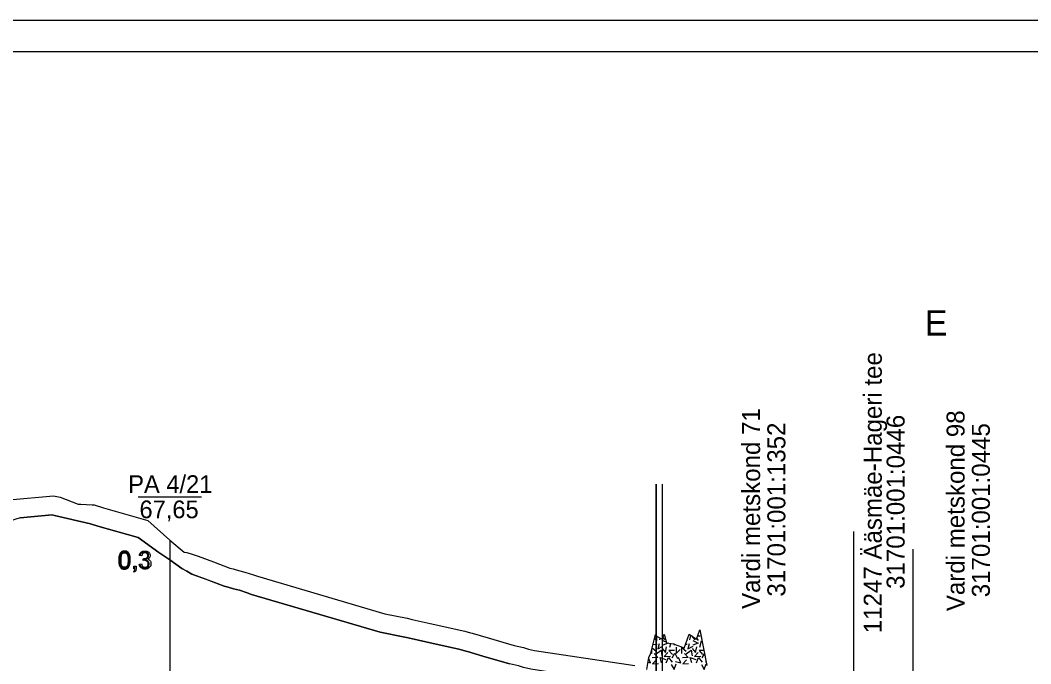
# Model space of a CAD drawing. Extents: x 532503 to 539665, y 6557663 to 6561526.
# Drawn here: x 538509.3 to 538829.3, y 6560476 to 6560679.7 of the extents above; entities that cross this region are included whole.
import ezdxf

# ---------------------------------------------------------------- set-up
doc = ezdxf.new("R2010")
doc.units = 0
for name, color, linetype in [('ABIJOONIS', 7, 'Continuous'), ('GEOLPUNKT', 7, 'Continuous'), ('illumineerimisjooned', 7, 'Continuous'), ('kataster', 7, 'Continuous'), ('Lõige', 7, 'Continuous'), ('maapind', 7, 'Continuous'), ('maapind varasem', 7, 'Continuous'), ('PIIR', 7, 'Continuous'), ('Plokid', 7, 'Continuous'), ('Proovid', 7, 'Continuous'), ('Täide', 7, 'Continuous'), ('VORMISTUS', 7, 'Continuous')]:
    doc.layers.add(name, color=color, linetype=linetype)

msp = doc.modelspace()

# ---------------------------------------------------------------- linework, layer by layer
at = {"layer": 'ABIJOONIS'}
msp.add_lwpolyline([(536964.69, 6560679.71), (539664.69, 6560679.71), (539664.69, 6559459.71), (536964.69, 6559459.71), (536964.69, 6560679.71)], dxfattribs=at)
at = {"layer": 'GEOLPUNKT'}
for p, q in [((538546.7, 6560528.87), (538566.7, 6560528.87)), ((538556.7, 6560514.87), (538556.7, 6560230.87))]:
    msp.add_line(p, q, dxfattribs=at)
at = {"layer": 'illumineerimisjooned'}
msp.add_line((538712.68, 6560472.88), (538712.68, 6560532.88), dxfattribs=at)
at = {"layer": 'kataster'}
for p, q in [((538710.74, 6560472.86), (538710.74, 6560532.86)), ((538773.23, 6560457.83), (538773.23, 6560517.83)), ((538792.06, 6560452.31), (538792.06, 6560512.31))]:
    msp.add_line(p, q, dxfattribs=at)
at = {"layer": 'maapind'}
msp.add_lwpolyline([(538707.7, 6560474.15), (538708.36, 6560477.98), (538708.96, 6560479.34), (538710.47, 6560485.31), (538710.75, 6560484.74), (538712.56, 6560483.8), (538713.2, 6560485.37), (538713.96, 6560482.66), (538716.18, 6560482.29), (538716.32, 6560482.28), (538716.37, 6560482.22), (538718.69, 6560481.4), (538719.54, 6560480.96), (538721.05, 6560485.37), (538722.71, 6560484.26), (538723.42, 6560483.73), (538724.47, 6560486.75), (538726.67, 6560475.46)], dxfattribs=at)
at = {"layer": 'maapind varasem'}
msp.add_lwpolyline([(538505.85, 6560527.88), (538519.81, 6560529.2), (538521.91, 6560528.74), (538527.69, 6560526.51), (538528.52, 6560526.49), (538532.09, 6560526.32), (538532.72, 6560526.27), (538535.67, 6560525.33), (538549.68, 6560521.32), (538556.7, 6560515.1), (538561.25, 6560511.36), (538562.04, 6560511.19), (538563.75, 6560510.7), (538565.68, 6560510.05), (538570.47, 6560508.26), (538575.71, 6560506.27), (538576.75, 6560506.01), (538578.39, 6560505.51), (538580.38, 6560505.01), (538583.12, 6560504.14), (538584.41, 6560503.68), (538624.74, 6560491.83), (538631.77, 6560490.39), (538633.36, 6560490.05), (538639.05, 6560488.79), (538650.09, 6560486.27), (538651.87, 6560485.76), (538652.36, 6560485.65), (538657.45, 6560484.2), (538665.7, 6560481.76), (538668.6, 6560481.11), (538670.2, 6560480.64), (538672.12, 6560480.2), (538703.93, 6560475.43)], dxfattribs=at)
at = {"layer": 'PIIR'}
msp.add_line((538710.68, 6560472.88), (538710.68, 6560532.88), dxfattribs=at)
at = {"layer": 'Plokid'}
msp.add_lwpolyline([(538509.31, 6560522.18), (538519.44, 6560523.14), (538520.18, 6560522.98), (538531.58, 6560520.34), (538533.93, 6560519.58), (538546.67, 6560515.94), (538553.16, 6560511.18), (538556.7, 6560508.87), (538560.45, 6560506.18), (538562.09, 6560505.33), (538563.66, 6560504.39), (538568.36, 6560502.64), (538573.91, 6560500.54), (538575.14, 6560500.23), (538576.79, 6560499.72), (538578.75, 6560499.24), (538581.19, 6560498.46), (538582.55, 6560497.97), (538623.28, 6560486), (538630.55, 6560484.51), (538632.1, 6560484.19), (538637.74, 6560482.94), (538648.6, 6560480.46), (538650.39, 6560479.95), (538650.87, 6560479.84), (538655.78, 6560478.44), (538664.19, 6560475.95)], dxfattribs=at)
at = {"layer": 'Proovid'}
for points in [[(538547.79, 6560510.12), (538547.1, 6560510.24)], [(538545.23, 6560506.07), (538545.23, 6560506.85), (538546.01, 6560506.85), (538546.01, 6560506.07)], [(538547.04, 6560507.56), (538547.72, 6560507.65)], [(538548.39, 6560508.73), (538548.47, 6560509.33)], [(538545.38, 6560504.96), (538545.18, 6560505.25)], [(538545.62, 6560506.07), (538545.23, 6560506.07)]]:
    msp.add_lwpolyline(points, dxfattribs=at)
for points in [[(538540.51, 6560508.83), (538540.51, 6560509.82), (538540.71, 6560510.43), (538540.92, 6560511.04), (538541.32, 6560511.36), (538541.72, 6560511.69), (538542.33, 6560511.69), (538542.78, 6560511.69), (538543.13, 6560511.51), (538543.47, 6560511.33), (538543.69, 6560510.99), (538543.91, 6560510.65), (538544.03, 6560510.15), (538544.16, 6560509.66), (538544.16, 6560508.83), (538544.16, 6560507.85), (538543.96, 6560507.24), (538543.75, 6560506.63), (538543.35, 6560506.31), (538542.95, 6560505.98), (538542.33, 6560505.98), (538541.52, 6560505.98), (538541.06, 6560506.55), (538540.51, 6560507.26), (538540.51, 6560508.83)], [(538541.22, 6560508.83), (538541.22, 6560507.45), (538541.54, 6560507), (538541.86, 6560506.54), (538542.33, 6560506.54), (538542.81, 6560506.54), (538543.13, 6560507), (538543.45, 6560507.45), (538543.45, 6560508.83), (538543.45, 6560510.21), (538543.13, 6560510.67), (538542.81, 6560511.12), (538542.33, 6560511.12), (538541.85, 6560511.12), (538541.57, 6560510.72), (538541.22, 6560510.21), (538541.22, 6560508.83)], [(538547.1, 6560510.24), (538547.23, 6560510.93), (538547.68, 6560511.31), (538548.12, 6560511.69), (538548.79, 6560511.69), (538549.25, 6560511.69), (538549.63, 6560511.5), (538550.02, 6560511.3), (538550.22, 6560510.96), (538550.43, 6560510.62), (538550.43, 6560510.24), (538550.43, 6560509.88), (538550.23, 6560509.58), (538550.04, 6560509.28), (538549.66, 6560509.11), (538550.15, 6560508.99), (538550.43, 6560508.63), (538550.7, 6560508.27), (538550.7, 6560507.73), (538550.7, 6560507), (538550.17, 6560506.49), (538549.63, 6560505.98), (538548.82, 6560505.98), (538548.08, 6560505.98), (538547.59, 6560506.42), (538547.1, 6560506.86), (538547.04, 6560507.56)], [(538548.47, 6560509.33), (538548.54, 6560509.32), (538548.58, 6560509.32), (538549.02, 6560509.32), (538549.37, 6560509.55), (538549.72, 6560509.78), (538549.72, 6560510.25), (538549.72, 6560510.63), (538549.46, 6560510.88), (538549.21, 6560511.13), (538548.8, 6560511.13), (538548.4, 6560511.13), (538548.14, 6560510.88), (538547.87, 6560510.62), (538547.79, 6560510.12)], [(538547.72, 6560507.65), (538547.84, 6560507.06), (538548.12, 6560506.8), (538548.41, 6560506.54), (538548.82, 6560506.54), (538549.31, 6560506.54), (538549.64, 6560506.88), (538549.97, 6560507.22), (538549.97, 6560507.71), (538549.97, 6560508.19), (538549.66, 6560508.49), (538549.35, 6560508.8), (538548.88, 6560508.8), (538548.68, 6560508.8), (538548.39, 6560508.73)], [(538545.18, 6560505.25), (538545.4, 6560505.35), (538545.5, 6560505.54), (538545.61, 6560505.72), (538545.62, 6560506.07)], [(538546.01, 6560506.07), (538546.01, 6560505.64), (538545.86, 6560505.37), (538545.71, 6560505.11), (538545.38, 6560504.96)]]:
    msp.add_open_spline(points, degree=3, dxfattribs=at)
at = {"layer": 'Täide'}
for p, q in [((538710.42, 6560485.12), (538710.56, 6560485.12)), ((538721.32, 6560483.52), (538721.63, 6560484.98)), ((538721.83, 6560484.85), (538722.84, 6560483.57)), ((538724.62, 6560484.68), (538723.75, 6560484.68)), ((538724.43, 6560486.63), (538724.51, 6560486.51)), ((538709.66, 6560482.1), (538710.92, 6560482.22)), ((538710, 6560483.41), (538709.98, 6560483.36)), ((538711.78, 6560483.52), (538711.91, 6560484.14)), ((538712.71, 6560483.34), (538713.92, 6560482.78)), ((538712.75, 6560484.26), (538713.29, 6560483.57)), ((538714.97, 6560481.26), (538715.26, 6560482.44)), ((538716.11, 6560482.3), (538716.4, 6560481.9)), ((538717.93, 6560481.67), (538717.91, 6560481.61)), ((538719.95, 6560482.17), (538720.47, 6560482.22)), ((538723.52, 6560484.02), (538723.97, 6560483.4)), ((538709.27, 6560479.29), (538709.27, 6560480.56)), ((538709.39, 6560481.03), (538710.61, 6560479.93)), ((538725.22, 6560477.87), (538725.96, 6560479.09)), ((538726.28, 6560476.75), (538726.43, 6560476.71))]:
    msp.add_line(p, q, dxfattribs=at)
for points in [[(538565.14, 6560503.84), (538563.66, 6560504.39), (538562.09, 6560505.33), (538560.45, 6560506.18), (538556.7, 6560508.87), (538553.16, 6560511.18), (538546.67, 6560515.94), (538533.93, 6560519.58), (538531.58, 6560520.34), (538520.18, 6560522.98), (538519.44, 6560523.14), (538509.31, 6560522.18)], [(538509.31, 6560522.18), (538502.42, 6560520.08), (538501.37, 6560521.32)], [(538570.82, 6560501.71), (538567.98, 6560502.78), (538565.14, 6560503.84)], [(538677.67, 6560473.24), (538671, 6560474.3), (538668.67, 6560474.83), (538667.09, 6560475.3), (538664.19, 6560475.95), (538655.78, 6560478.44), (538650.87, 6560479.84), (538650.39, 6560479.95), (538648.6, 6560480.46), (538637.74, 6560482.94), (538632.1, 6560484.19), (538630.55, 6560484.51), (538623.28, 6560486), (538582.55, 6560497.97), (538581.19, 6560498.46), (538578.75, 6560499.24), (538576.79, 6560499.72), (538575.14, 6560500.23), (538573.91, 6560500.54), (538570.82, 6560501.71)], [(538710.13, 6560483.96), (538710.82, 6560483.3), (538710.9, 6560484.67)], [(538711.56, 6560482.31), (538711.16, 6560480.69), (538712.77, 6560481.55)], [(538712.51, 6560480.83), (538713.6, 6560479.53), (538713.97, 6560481.37)], [(538714.31, 6560482.6), (538714.42, 6560482.55), (538712.71, 6560481.85)], [(538716.98, 6560481.2), (538716.98, 6560479.21), (538718.29, 6560480.56)], [(538720.35, 6560483.32), (538720.36, 6560483.3), (538720.37, 6560483.38)], [(538721.11, 6560482.31), (538720.71, 6560480.69), (538722.31, 6560481.55)], [(538722.06, 6560480.83), (538723.14, 6560479.53), (538723.51, 6560481.37)], [(538722.26, 6560483.34), (538723.97, 6560482.55), (538722.26, 6560481.85)], [(538724.51, 6560481.26), (538725, 6560483.21), (538725.22, 6560482.91)], [(538710.02, 6560479.21), (538711.18, 6560477.99), (538709.41, 6560477.9)], [(538710.64, 6560479.1), (538712.2, 6560480.26), (538712.48, 6560478.52)], [(538714.35, 6560479.61), (538713.19, 6560478.33), (538715.21, 6560478.39)], [(538713.84, 6560476.31), (538714.54, 6560477.99), (538715.67, 6560476.46)], [(538716.44, 6560480.2), (538714.68, 6560480.2), (538715.77, 6560478.89)], [(538715.67, 6560477.87), (538716.59, 6560479.36), (538717.43, 6560477.7)], [(538718.82, 6560479.29), (538718.82, 6560481.13), (538720.16, 6560479.93)], [(538719.57, 6560479.21), (538720.73, 6560477.99), (538718.95, 6560477.9)], [(538720.19, 6560479.1), (538721.75, 6560480.26), (538722.02, 6560478.52)], [(538723.9, 6560479.61), (538722.74, 6560478.33), (538724.76, 6560478.39)], [(538723.38, 6560476.31), (538724.08, 6560477.99), (538725.21, 6560476.46)], [(538725.75, 6560480.2), (538724.23, 6560480.2), (538725.32, 6560478.89)], [(538708.1, 6560476.49), (538708.9, 6560476.26), (538708.29, 6560477.59)], [(538710.72, 6560477.26), (538709.53, 6560476), (538711.36, 6560476.04)], [(538712.34, 6560476.25), (538711.91, 6560477.96), (538713.68, 6560477.38)], [(538715.44, 6560475.73), (538716.34, 6560474.21), (538716.97, 6560476)], [(538716.73, 6560476.75), (538718.44, 6560476.26), (538717.68, 6560477.94)], [(538720.27, 6560477.26), (538719.08, 6560476), (538720.91, 6560476.04)], [(538721.89, 6560476.25), (538721.46, 6560477.96), (538723.23, 6560477.38)], [(538724.98, 6560475.73), (538725.89, 6560474.21), (538726.52, 6560476)]]:
    msp.add_lwpolyline(points, dxfattribs=at)
at = {"layer": 'VORMISTUS'}
msp.add_lwpolyline([(537004.69, 6559469.71), (539654.69, 6559469.71), (539654.69, 6560669.71), (537004.69, 6560669.71)], close=True, dxfattribs=at)

# ---------------------------------------------------------------- texts
at = {"layer": 'GEOLPUNKT'}
for s, p in [('PA 4/21', (538543.5, 6560530.07)), ('67,65', (538547.07, 6560522.07))]:
    msp.add_text(s, height=5.6, dxfattribs=at).set_placement(p)
at = {"layer": 'kataster'}
for s, p in [('11247 Ääsmäe-Hageri tee', (538782.07, 6560485.66)), ('Vardi metskond 71', (538743.55, 6560493.35)), ('Vardi metskond 98', (538808.29, 6560492.65)), ('31701:001:1352', (538751.55, 6560497.25)), ('31701:001:0446', (538789.3, 6560499.7)), ('31701:001:0445', (538816.29, 6560497.05))]:
    msp.add_text(s, height=5.7, rotation=90, dxfattribs=at).set_placement(p)
at = {"layer": 'Lõige'}
msp.add_text('E', height=8, dxfattribs=at).set_placement((538795.72, 6560579.9))
at = {"layer": 'Proovid'}
msp.add_text('0,3', height=5.6, dxfattribs=at).set_placement((538540.19, 6560506.07))

doc.saveas('drawing.dxf')
